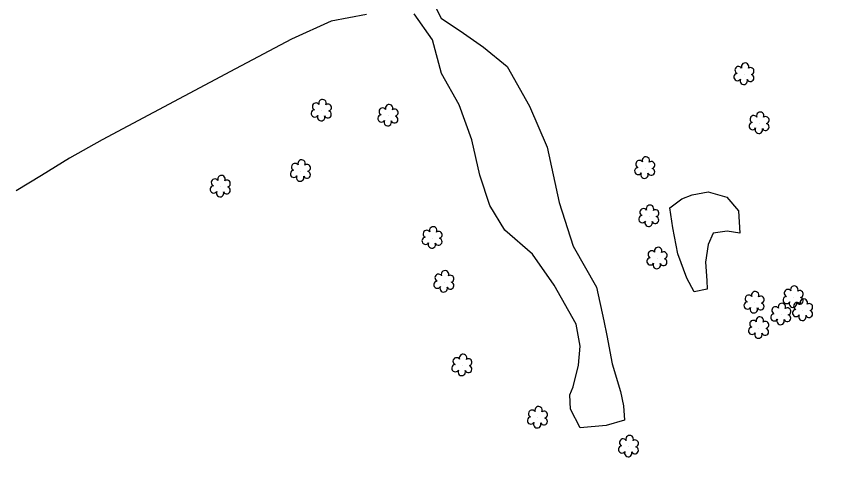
# Model space of a CAD drawing. Extents: x 3040896 to 3051146, y 687568 to 732976.
# Drawn here: x 3047914.6 to 3048130.2, y 702723.2 to 702846.6 of the extents above; entities that cross this region are included whole.
import ezdxf

# ---------------------------------------------------------------- set-up
doc = ezdxf.new("R2010")
doc.units = 0
for name, color, linetype in [('Default', 7, 'Continuous'), ('Exist Vegetation Hedge Row', 7, 'Continuous'), ('Exist Vegetation Shrub CELL', 7, 'Continuous'), ('Prop Horizontal Alignment', 7, 'Continuous')]:
    doc.layers.add(name, color=color, linetype=linetype)

msp = doc.modelspace()

# ---------------------------------------------------------------- linework, layer by layer
at = {"layer": 'Default'}
msp.add_arc((3036183.49, 702601.64), 12000, 356.579619, 9.850505, dxfattribs=at)
at = {"layer": 'Exist Vegetation Hedge Row'}
for points in [[(3048024.45, 702851.54), (3048027.14, 702846.06), (3048033.09, 702842.09), (3048038.41, 702838.34), (3048044.7, 702833.3), (3048050.59, 702822.77), (3048055.27, 702811.9), (3048058.49, 702797.19), (3048062.13, 702785.64), (3048068.32, 702774.82), (3048070.32, 702765.83), (3048071.07, 702762), (3048072.52, 702754.51), (3048074.7, 702747.18), (3048075.48, 702743.38), (3048075.76, 702739.57), (3048070.9, 702738.1), (3048063.99, 702737.56), (3048061.47, 702742.5), (3048061.26, 702746.3), (3048062.18, 702748.41), (3048063.61, 702754.09), (3048064.01, 702759.13), (3048062.97, 702764.98), (3048057.15, 702775.32), (3048051.4, 702783.49), (3048044.07, 702789.89), (3048040.07, 702796.4), (3048037.46, 702804.49), (3048035.31, 702813.8), (3048031.94, 702823.1), (3048027.3, 702831.4), (3048024.91, 702840.29), (3048019.98, 702847.2)], [(3048007.36, 702847.05), (3047997.99, 702845.23), (3047987.55, 702840.52), (3047972.64, 702832.63), (3047937.34, 702813.83), (3047928.63, 702808.95), (3047921.26, 702804.39), (3047914.56, 702800.31)], [(3048106.32, 702789.12), (3048102.97, 702789.66), (3048099.27, 702789.07), (3048097.91, 702786.13), (3048097.24, 702781.44), (3048097.63, 702776.56), (3048097.72, 702774.3), (3048094.21, 702773.58), (3048092.32, 702777.17), (3048089.95, 702783.6), (3048088.61, 702790.54), (3048087.8, 702795.82), (3048090.99, 702798.23), (3048093.68, 702799.22), (3048097.99, 702800.05), (3048102.91, 702798.65), (3048105.98, 702795.01), (3048106.32, 702789.12)]]:
    msp.add_lwpolyline(points, dxfattribs=at)
at = {"layer": 'Exist Vegetation Shrub CELL'}
for p, q in [((3048107.5, 702831.16), (3048107.5, 702831.16)), ((3047995.49, 702821.5), (3047995.49, 702821.5)), ((3048013.15, 702820.17), (3048013.15, 702820.17)), ((3048111.52, 702818.17), (3048111.52, 702818.17)), ((3047989.95, 702805.51), (3047989.95, 702805.51)), ((3048081.21, 702806.29), (3048081.21, 702806.29)), ((3047968.7, 702801.38), (3047968.7, 702801.38)), ((3048082.3, 702793.51), (3048082.3, 702793.51)), ((3048024.84, 702787.77), (3048024.84, 702787.77)), ((3048084.46, 702782.35), (3048084.46, 702782.35)), ((3048027.97, 702776.14), (3048027.97, 702776.14)), ((3048110.19, 702770.62), (3048110.19, 702770.62)), ((3048120.55, 702772.1), (3048120.55, 702772.1)), ((3048123.05, 702768.63), (3048123.05, 702768.63)), ((3048117.28, 702767.51), (3048117.28, 702767.51)), ((3048111.4, 702763.91), (3048111.4, 702763.91)), ((3048032.75, 702754.01), (3048032.75, 702754.01)), ((3048052.77, 702740.15), (3048052.77, 702740.15)), ((3048076.9, 702732.5), (3048076.9, 702732.5))]:
    msp.add_line(p, q, dxfattribs=at)
for centre, radius, start, end in [((3048106.02, 702832.29), 0.968, 35.8908, 245.4216), ((3048107.73, 702833.2), 0.99, 334.8391, 200.4717), ((3048109.17, 702832.03), 0.929, 284.4567, 126.0861), ((3048105.7, 702830.45), 0.955, 95.1099, 327.9534), ((3048109.14, 702830.23), 0.937, 204.9913, 73.4601), ((3048107.37, 702829.47), 0.984, 151.2797, 21.387), ((3047995.72, 702823.54), 0.99, 334.8391, 200.4717), ((3047994.01, 702822.63), 0.968, 35.8908, 245.4216), ((3047997.16, 702822.37), 0.929, 284.4567, 126.0861), ((3048011.67, 702821.3), 0.968, 35.8908, 245.4216), ((3048013.38, 702822.21), 0.99, 334.8391, 200.4717), ((3048014.83, 702821.04), 0.929, 284.4567, 126.0861), ((3047993.69, 702820.8), 0.955, 95.1099, 327.9534), ((3047995.36, 702819.82), 0.984, 151.2797, 21.387), ((3047997.13, 702820.57), 0.937, 204.9913, 73.4601), ((3048011.35, 702819.47), 0.955, 95.1099, 327.9534), ((3048014.79, 702819.24), 0.937, 204.9913, 73.4601), ((3048110.04, 702819.3), 0.968, 35.8908, 245.4216), ((3048111.75, 702820.21), 0.99, 334.8391, 200.4717), ((3048113.2, 702819.04), 0.929, 284.4567, 126.0861), ((3048013.02, 702818.49), 0.984, 151.2797, 21.387), ((3048109.72, 702817.47), 0.955, 95.1099, 327.9534), ((3048113.16, 702817.25), 0.937, 204.9913, 73.4601), ((3048111.4, 702816.49), 0.984, 151.2797, 21.387), ((3048081.44, 702808.33), 0.99, 334.8391, 200.4717), ((3047988.47, 702806.63), 0.968, 35.8908, 245.4216), ((3047990.18, 702807.55), 0.99, 334.8391, 200.4717), ((3047991.62, 702806.38), 0.929, 284.4567, 126.0861), ((3048079.73, 702807.41), 0.968, 35.8908, 245.4216), ((3048082.89, 702807.15), 0.929, 284.4567, 126.0861), ((3047988.15, 702804.8), 0.955, 95.1099, 327.9534), ((3047991.59, 702804.58), 0.937, 204.9913, 73.4601), ((3048079.41, 702805.58), 0.955, 95.1099, 327.9534), ((3048081.08, 702804.6), 0.984, 151.2797, 21.387), ((3048082.85, 702805.36), 0.937, 204.9913, 73.4601), ((3047967.22, 702802.51), 0.968, 35.8908, 245.4216), ((3047968.93, 702803.42), 0.99, 334.8391, 200.4717), ((3047970.37, 702802.25), 0.929, 284.4567, 126.0861), ((3047989.82, 702803.82), 0.984, 151.2797, 21.387), ((3047966.9, 702800.68), 0.955, 95.1099, 327.9534), ((3047970.34, 702800.45), 0.937, 204.9913, 73.4601), ((3047968.57, 702799.7), 0.984, 151.2797, 21.387), ((3048082.53, 702795.55), 0.99, 334.8391, 200.4717), ((3048080.81, 702794.64), 0.968, 35.8908, 245.4216), ((3048083.97, 702794.38), 0.929, 284.4567, 126.0861), ((3048080.5, 702792.81), 0.955, 95.1099, 327.9534), ((3048082.17, 702791.83), 0.984, 151.2797, 21.387), ((3048083.93, 702792.58), 0.937, 204.9913, 73.4601), ((3048023.36, 702788.89), 0.968, 35.8908, 245.4216), ((3048025.07, 702789.81), 0.99, 334.8391, 200.4717), ((3048026.51, 702788.64), 0.929, 284.4567, 126.0861), ((3048023.04, 702787.06), 0.955, 95.1099, 327.9534), ((3048026.48, 702786.84), 0.937, 204.9913, 73.4601), ((3048024.71, 702786.08), 0.984, 151.2797, 21.387), ((3048084.69, 702784.39), 0.99, 334.8391, 200.4717), ((3048082.98, 702783.47), 0.968, 35.8908, 245.4216), ((3048086.13, 702783.21), 0.929, 284.4567, 126.0861), ((3048082.66, 702781.64), 0.955, 95.1099, 327.9534), ((3048084.33, 702780.66), 0.984, 151.2797, 21.387), ((3048086.1, 702781.42), 0.937, 204.9913, 73.4601), ((3048028.2, 702778.18), 0.99, 334.8391, 200.4717), ((3048026.49, 702777.27), 0.968, 35.8908, 245.4216), ((3048029.64, 702777.01), 0.929, 284.4567, 126.0861), ((3048026.17, 702775.44), 0.955, 95.1099, 327.9534), ((3048027.84, 702774.46), 0.984, 151.2797, 21.387), ((3048029.61, 702775.21), 0.937, 204.9913, 73.4601), ((3048120.78, 702774.14), 0.99, 334.8391, 200.4717), ((3048108.71, 702771.74), 0.968, 35.8908, 245.4216), ((3048110.42, 702772.66), 0.99, 334.8391, 200.4717), ((3048111.86, 702771.48), 0.929, 284.4567, 126.0861), ((3048118.75, 702771.4), 0.955, 95.1099, 327.9534), ((3048119.07, 702773.23), 0.968, 35.8908, 245.4216), ((3048122.23, 702772.97), 0.929, 284.4567, 126.0861), ((3048108.39, 702769.91), 0.955, 95.1099, 327.9534), ((3048111.83, 702769.69), 0.937, 204.9913, 73.4601), ((3048117.5, 702769.55), 0.99, 334.8391, 200.4717), ((3048120.43, 702770.42), 0.984, 151.2797, 21.387), ((3048121.57, 702769.76), 0.968, 35.8908, 245.4216), ((3048122.19, 702771.18), 0.937, 204.9913, 73.4601), ((3048123.28, 702770.67), 0.99, 334.8391, 200.4717), ((3048124.72, 702769.5), 0.929, 284.4567, 126.0861), ((3048110.06, 702768.93), 0.984, 151.2797, 21.387), ((3048115.79, 702768.64), 0.968, 35.8908, 245.4216), ((3048118.95, 702768.38), 0.929, 284.4567, 126.0861), ((3048121.25, 702767.93), 0.955, 95.1099, 327.9534), ((3048124.69, 702767.71), 0.937, 204.9913, 73.4601), ((3048109.92, 702765.03), 0.968, 35.8908, 245.4216), ((3048111.63, 702765.95), 0.99, 334.8391, 200.4717), ((3048115.47, 702766.81), 0.955, 95.1099, 327.9534), ((3048117.15, 702765.83), 0.984, 151.2797, 21.387), ((3048118.91, 702766.58), 0.937, 204.9913, 73.4601), ((3048122.92, 702766.95), 0.984, 151.2797, 21.387), ((3048109.6, 702763.2), 0.955, 95.1099, 327.9534), ((3048113.04, 702762.98), 0.937, 204.9913, 73.4601), ((3048113.07, 702764.78), 0.929, 284.4567, 126.0861), ((3048111.27, 702762.22), 0.984, 151.2797, 21.387), ((3048031.27, 702755.14), 0.968, 35.8908, 245.4216), ((3048032.98, 702756.05), 0.99, 334.8391, 200.4717), ((3048034.42, 702754.88), 0.929, 284.4567, 126.0861), ((3048030.95, 702753.31), 0.955, 95.1099, 327.9534), ((3048034.39, 702753.08), 0.937, 204.9913, 73.4601), ((3048032.62, 702752.33), 0.984, 151.2797, 21.387), ((3048051.29, 702741.27), 0.968, 35.8908, 245.4216), ((3048053, 702742.19), 0.99, 334.8391, 200.4717), ((3048050.97, 702739.44), 0.955, 95.1099, 327.9534), ((3048054.41, 702739.22), 0.937, 204.9913, 73.4601), ((3048054.45, 702741.01), 0.929, 284.4567, 126.0861), ((3048052.65, 702738.46), 0.984, 151.2797, 21.387), ((3048075.42, 702733.63), 0.968, 35.8908, 245.4216), ((3048077.13, 702734.54), 0.99, 334.8391, 200.4717), ((3048078.57, 702733.37), 0.929, 284.4567, 126.0861), ((3048075.1, 702731.8), 0.955, 95.1099, 327.9534), ((3048078.54, 702731.57), 0.937, 204.9913, 73.4601), ((3048076.77, 702730.82), 0.984, 151.2797, 21.387)]:
    msp.add_arc(centre, radius, start, end, dxfattribs=at)
at = {"layer": 'Prop Horizontal Alignment'}
msp.add_arc((3036183.49, 702601.64), 12000, 356.579619, 9.850505, dxfattribs=at)

doc.saveas('drawing.dxf')
